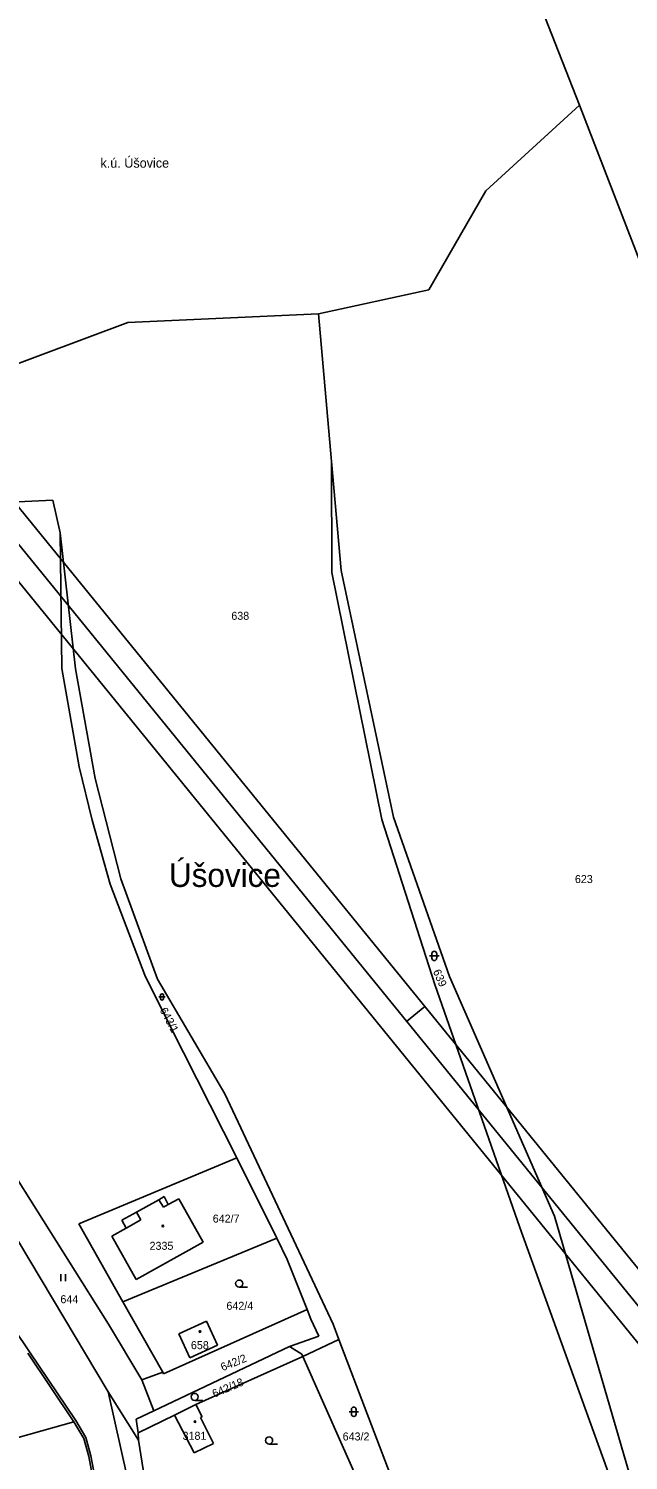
# Model space of a CAD drawing. Extents: x -866656 to -858817, y -1041816 to -1038653.
# Drawn here: x -865947.5 to -865820.2, y -1039618.8 to -1039314.8 of the extents above; entities that cross this region are included whole.
import ezdxf

# ---------------------------------------------------------------- set-up
doc = ezdxf.new("R2010")
doc.units = 0
for name, color, linetype in [('Hranice parcel', 7, 'Continuous'), ('Parcelní čísla', 7, 'Continuous'), ('Polygon ku', 7, 'Continuous'), ('Pop  PČ popisy', 7, 'Continuous'), ('SZDC', 7, 'Continuous'), ('tisk ramy', 7, 'Continuous'), ('Vnitřní kresba', 7, 'Continuous'), ('Vrstva 53', 7, 'Continuous'), ('Značky budov', 7, 'Continuous'), ('Značky kultur', 7, 'Continuous')]:
    doc.layers.add(name, color=color, linetype=linetype)

msp = doc.modelspace()

# ---------------------------------------------------------------- linework, layer by layer
at = {"layer": 'Hranice parcel'}
for p, q in [((-865837.92, -1039312.3), (-865830.57, -1039331.04)), ((-865830.57, -1039331.04), (-865850.46, -1039349.21)), ((-865815.36, -1039370.41), (-865830.57, -1039331.04)), ((-865850.46, -1039349.21), (-865862.51, -1039370.26)), ((-865862.51, -1039370.26), (-865885.96, -1039375.38)), ((-865926.41, -1039377.21), (-865975.66, -1039395.58)), ((-865885.96, -1039375.38), (-865926.41, -1039377.21)), ((-865885.96, -1039375.38), (-865883.19, -1039406.74)), ((-865883.19, -1039406.74), (-865881.14, -1039429.86)), ((-865883.1, -1039430.27), (-865883.19, -1039406.74)), ((-865971.07, -1039416.36), (-865942.36, -1039414.92)), ((-865942.36, -1039414.92), (-865940.81, -1039421.84)), ((-865940.81, -1039421.84), (-865937.56, -1039450.77)), ((-865940.44, -1039450.68), (-865940.81, -1039421.84)), ((-865881.14, -1039429.86), (-865870.06, -1039482.24)), ((-865872.51, -1039482.76), (-865883.1, -1039430.27)), ((-865936.8, -1039471.56), (-865940.44, -1039450.68)), ((-865937.56, -1039450.77), (-865933.39, -1039474.03)), ((-865934, -1039482.88), (-865936.8, -1039471.56)), ((-865933.39, -1039474.03), (-865927.92, -1039495.37)), ((-865930.22, -1039496.45), (-865934, -1039482.88)), ((-865861.23, -1039517.79), (-865872.51, -1039482.76)), ((-865870.06, -1039482.24), (-865858.18, -1039516.06)), ((-865922.86, -1039515.79), (-865930.22, -1039496.45)), ((-865927.92, -1039495.37), (-865920.16, -1039516.68)), ((-865917.46, -1039526.63), (-865922.86, -1039515.79)), ((-865920.16, -1039516.68), (-865905.86, -1039541)), ((-865843.23, -1039569.42), (-865861.23, -1039517.79)), ((-865858.18, -1039516.06), (-865835.87, -1039567.01)), ((-865903.29, -1039554.63), (-865917.46, -1039526.63)), ((-865905.86, -1039541), (-865882.84, -1039589.94)), ((-865960.82, -1039553.72), (-865930.65, -1039604.31)), ((-865936.83, -1039568.61), (-865903.29, -1039554.63)), ((-865894.84, -1039571.68), (-865903.29, -1039554.63)), ((-865949.86, -1039559.22), (-865930.55, -1039589.91)), ((-865924.57, -1039566.11), (-865919.88, -1039563.52)), ((-865919.88, -1039563.52), (-865918.76, -1039562.79)), ((-865918.76, -1039562.79), (-865917.85, -1039564.53)), ((-865917.85, -1039564.53), (-865915.6, -1039563.27)), ((-865915.6, -1039563.27), (-865910.45, -1039572.48)), ((-865927.75, -1039567.83), (-865924.57, -1039566.11)), ((-865927.48, -1039585.17), (-865936.83, -1039568.61)), ((-865929.85, -1039571.26), (-865926.79, -1039569.54)), ((-865926.79, -1039569.54), (-865927.75, -1039567.83)), ((-865821.31, -1039630.13), (-865843.23, -1039569.42)), ((-865835.87, -1039567.01), (-865817.77, -1039629.15)), ((-865924.71, -1039580.46), (-865929.85, -1039571.26)), ((-865894.84, -1039571.68), (-865927.48, -1039585.17)), ((-865910.45, -1039572.48), (-865924.71, -1039580.46)), ((-865892.62, -1039576.16), (-865894.84, -1039571.68)), ((-865888.39, -1039586.8), (-865892.62, -1039576.16)), ((-865919.04, -1039600.12), (-865927.48, -1039585.17)), ((-865888.39, -1039586.8), (-865918.86, -1039600.44)), ((-865887.57, -1039588.86), (-865888.39, -1039586.8)), ((-865930.55, -1039589.91), (-865923.5, -1039601.72)), ((-865909.72, -1039589.28), (-865915.59, -1039591.95)), ((-865907.39, -1039594.39), (-865909.72, -1039589.28)), ((-865885.89, -1039592.44), (-865887.57, -1039588.86)), ((-865882.84, -1039589.94), (-865881.62, -1039593.19)), ((-865915.59, -1039591.95), (-865913.26, -1039597.06)), ((-865892.12, -1039594.68), (-865885.89, -1039592.44)), ((-865889.29, -1039596.77), (-865881.62, -1039593.19)), ((-865881.62, -1039593.19), (-865867.89, -1039629.16)), ((-865947.71, -1039596.09), (-865937.91, -1039610.66)), ((-865920.95, -1039608.34), (-865892.12, -1039594.68)), ((-865913.26, -1039597.06), (-865907.39, -1039594.39)), ((-865889.29, -1039596.77), (-865912.02, -1039607)), ((-865889.53, -1039596.32), (-865892.12, -1039594.68)), ((-865889.29, -1039596.77), (-865889.53, -1039596.32)), ((-865875.59, -1039627.64), (-865889.29, -1039596.77)), ((-865923.5, -1039601.72), (-865919.04, -1039600.12)), ((-865918.86, -1039600.44), (-865919.04, -1039600.12)), ((-865923.5, -1039601.72), (-865920.95, -1039608.34)), ((-865930.65, -1039604.31), (-865924.2, -1039614.57)), ((-865926.61, -1039622.34), (-865930.65, -1039604.31)), ((-865924.67, -1039610.1), (-865920.95, -1039608.34)), ((-865916.55, -1039609.23), (-865924.22, -1039612.98)), ((-865916.55, -1039609.23), (-865912.02, -1039607)), ((-865912.36, -1039617.27), (-865916.55, -1039609.23)), ((-865912.02, -1039607), (-865910.64, -1039609.59)), ((-865937.91, -1039610.66), (-865954.38, -1039615.31)), ((-865937.91, -1039610.66), (-865935.81, -1039614.22)), ((-865924.22, -1039612.98), (-865924.67, -1039610.1)), ((-865910.64, -1039609.59), (-865910.98, -1039609.76)), ((-865910.98, -1039609.76), (-865908.27, -1039615.25)), ((-865935.81, -1039614.22), (-865934.76, -1039618.02)), ((-865924.22, -1039612.98), (-865924.2, -1039614.57)), ((-865924.2, -1039614.57), (-865921.83, -1039629.29)), ((-865908.27, -1039615.25), (-865912.36, -1039617.27)), ((-865934.76, -1039618.02), (-865933.22, -1039626.03))]:
    msp.add_line(p, q, dxfattribs=at)
at = {"layer": 'SZDC'}
msp.add_lwpolyline([(-865815.36, -1039370.41), (-865830.57, -1039331.04), (-865837.92, -1039312.3)], dxfattribs=at)
at = {"layer": 'tisk ramy'}
msp.add_line((-865863.37, -1039522.46), (-865867.25, -1039525.61), dxfattribs=at)
for points in [[(-866268.65, -1039040.03), (-865473.6, -1040017.5), (-865243.2, -1039830.1), (-866038.25, -1038852.63)], [(-866038.97, -1038859.66), (-865250.23, -1039829.38), (-865472.87, -1040010.47), (-866261.62, -1039040.75)], [(-866254.59, -1039041.47), (-865601.5, -1039844.41), (-865386.61, -1039669.62), (-866039.7, -1038866.69)], [(-866039.7, -1038866.69), (-865386.61, -1039669.62), (-865601.5, -1039844.41), (-866254.59, -1039041.47)]]:
    msp.add_lwpolyline(points, close=True, dxfattribs=at)
at = {"layer": 'Vnitřní kresba'}
for p, q in [((-865919.88, -1039563.52), (-865918.86, -1039565.09)), ((-865923.68, -1039567.79), (-865924.57, -1039566.11)), ((-865918.86, -1039565.09), (-865917.85, -1039564.53)), ((-865926.79, -1039569.54), (-865923.68, -1039567.79)), ((-865947.3, -1039595.81), (-865950.53, -1039591.05)), ((-865937.49, -1039610.39), (-865947.3, -1039595.81)), ((-865935.35, -1039614.02), (-865937.49, -1039610.39)), ((-865934.27, -1039617.91), (-865935.35, -1039614.02)), ((-865932.73, -1039625.95), (-865934.27, -1039617.91))]:
    msp.add_line(p, q, dxfattribs=at)
at = {"layer": 'Vrstva 53'}
msp.add_lwpolyline([(-865815.36, -1039370.41), (-865830.57, -1039331.04), (-865837.92, -1039312.3)], dxfattribs=at)
at = {"layer": 'Značky budov'}
for centre in [(-865919, -1039569.07), (-865911.11, -1039591.49), (-865912.2, -1039610.61)]:
    msp.add_circle(centre, 0.175, dxfattribs=at)
at = {"layer": 'Značky kultur'}
for p, q in [((-865862.38, -1039511.72), (-865860.37, -1039511.72)), ((-865861.88, -1039511.22), (-865861.88, -1039512.22)), ((-865860.87, -1039512.22), (-865860.87, -1039511.22)), ((-865919.85, -1039520.41), (-865918.51, -1039520.41)), ((-865919.52, -1039520.08), (-865919.52, -1039520.75)), ((-865918.84, -1039520.75), (-865918.84, -1039520.08)), ((-865940.65, -1039580.77), (-865940.65, -1039579.27)), ((-865939.65, -1039580.77), (-865939.65, -1039579.27)), ((-865902.8, -1039582.05), (-865901.05, -1039582.05)), ((-865912.25, -1039606.12), (-865910.5, -1039606.12)), ((-865879.47, -1039608.53), (-865877.47, -1039608.53)), ((-865878.97, -1039608.03), (-865878.97, -1039609.03)), ((-865877.97, -1039609.03), (-865877.97, -1039608.03)), ((-865896.45, -1039615.37), (-865894.7, -1039615.37))]:
    msp.add_line(p, q, dxfattribs=at)
for centre in [(-865902.8, -1039581.3), (-865912.25, -1039605.37), (-865896.45, -1039614.62)]:
    msp.add_circle(centre, 0.75, dxfattribs=at)
for centre, radius, start, end in [((-865861.38, -1039511.22), 0.5, 0, 180), ((-865861.38, -1039512.22), 0.5, 180, 359.9879), ((-865919.18, -1039520.08), 0.335, 0, 180), ((-865919.18, -1039520.75), 0.335, 180, 359.9879), ((-865878.47, -1039608.03), 0.5, 0, 180), ((-865878.47, -1039609.03), 0.5, 180, 359.9879)]:
    msp.add_arc(centre, radius, start, end, dxfattribs=at)

# ---------------------------------------------------------------- texts
at = {"layer": 'Parcelní čísla'}
for s, p in [('638', (-865904.47, -1039440.33)), ('623', (-865831.52, -1039496.24)), ('642/7', (-865908.42, -1039568.35)), ('2335', (-865921.83, -1039574.13)), ('644', (-865940.76, -1039585.47)), ('642/4', (-865905.51, -1039586.87)), ('658', (-865913.05, -1039595.23)), ('3181', (-865914.82, -1039614.48)), ('643/2', (-865880.83, -1039614.62))]:
    msp.add_text(s, height=1.7, dxfattribs=at).set_placement(p)
for s, rotation, p in [('639', 293.4563, (-865861.7, -1039514.99)), ('643/1', 298, (-865919.74, -1039523.21)), ('642/2', 22, (-865906.32, -1039599.92)), ('642/18', 23, (-865908.09, -1039605.55))]:
    msp.add_text(s, height=1.7, rotation=rotation, dxfattribs=at).set_placement(p)
at = {"layer": 'Polygon ku'}
msp.add_text('k.ú. Úšovice', height=2, dxfattribs=at).set_placement((-865932.25, -1039344.31))
at = {"layer": 'Pop  PČ popisy'}
msp.add_text('Úšovice', height=5, dxfattribs=at).set_placement((-865917.72, -1039497.06))

doc.saveas('drawing.dxf')
